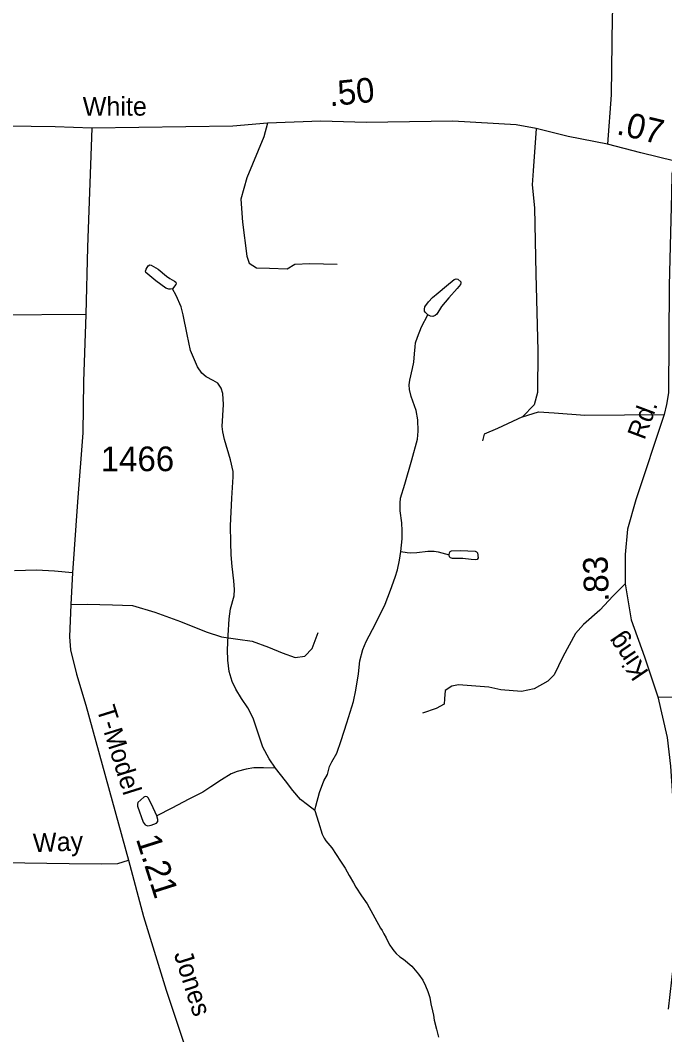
# Model space of a CAD drawing. Extents: x 2126262 to 2293712, y 749403 to 919119.
# Drawn here: x 2257080 to 2260344, y 863765 to 868903 of the extents above; entities that cross this region are included whole.
import ezdxf

# ---------------------------------------------------------------- set-up
doc = ezdxf.new("R2010")
doc.units = 0
for name, color, linetype in [('Exist Hydrographic Misc Water Feature', 7, 'Continuous'), ('Exist Hydrographic Pond Under 1500 Sq Ft', 7, 'Continuous'), ('Exist Road Non-System Type 51', 7, 'Continuous'), ('Exist Road Non-System Type 51 Label', 7, 'Continuous'), ('Exist Road Secondary Mileage Hundredths English Label', 7, 'Continuous'), ('Exist Road Secondary Type 51 Attributed', 7, 'Continuous'), ('Exist Road Secondary Type 51 Label', 7, 'Continuous'), ('Exist Road Secondary Type 51 Number Label', 7, 'Continuous')]:
    doc.layers.add(name, color=color, linetype=linetype)

msp = doc.modelspace()

# ---------------------------------------------------------------- linework, layer by layer
at = {"layer": 'Exist Hydrographic Misc Water Feature'}
for points in [[(2257850.8, 867543.6), (2257840.7, 867541.1), (2257832.2, 867541.1), (2257817.8, 867546.2), (2257766.9, 867583.5), (2257716.9, 867625.1), (2257714.4, 867632.7), (2257717.8, 867642.9), (2257727.1, 867659.8), (2257736.4, 867664.1), (2257743.2, 867663.2), (2257778.8, 867642), (2257820.3, 867606.4), (2257837.3, 867594.5), (2257861, 867581.8), (2257868.7, 867576.7), (2257870.3, 867571.6), (2257867.8, 867564)], [(2257771.9, 864873.5), (2257744.8, 864932.9), (2257728.7, 864965.1), (2257722.8, 864969.4), (2257713.4, 864971.1), (2257706.7, 864968.5), (2257676.1, 864940.5), (2257673.6, 864932), (2257674.4, 864921.9), (2257703.3, 864840.4), (2257712.6, 864827.7), (2257721.1, 864823.5), (2257727, 864822.6), (2257743.1, 864825.2), (2257769.4, 864837), (2257776.2, 864844.7), (2257776.2, 864854)]]:
    msp.add_lwpolyline(points, close=True, dxfattribs=at)
for points in [[(2258372.3, 865115), (2258340.3, 865162.3), (2258308.9, 865220.8), (2258279.3, 865307.4), (2258259.8, 865367.6), (2258231.8, 865420.2), (2258200.4, 865467.7), (2258172.5, 865515.4), (2258153.8, 865554.4), (2258137.7, 865604.5), (2258130.9, 865661.3), (2258130.1, 865714.8), (2258133.5, 865786), (2258137.7, 865871.1), (2258145.3, 865921.1), (2258163.1, 865988.1), (2258165.7, 866020.4), (2258161.4, 866064.5), (2258153.8, 866136.6), (2258148.7, 866195.3), (2258146.2, 866258.1), (2258144.5, 866342.9), (2258151.3, 866481.7), (2258158.9, 866591.1), (2258158.1, 866617.4), (2258144.5, 866676.8), (2258114, 866778.9), (2258105.5, 866818.8), (2258102.1, 866845.1), (2258110, 866957.5), (2258106.6, 867012.7), (2258097.3, 867039.8), (2258080.3, 867064.4), (2258057.4, 867078), (2258021.8, 867096.6), (2257998.9, 867116.1), (2257976.9, 867147.5), (2257943, 867230.2), (2257926, 867311.7), (2257905.7, 867410.9), (2257894.9, 867452), (2257870.3, 867509.7), (2257850.8, 867543.6)], [(2259007.1, 866212.6), (2259014.2, 866276.8), (2259014.2, 866317.5), (2259011.6, 866358.2), (2259004.8, 866418.4), (2259004, 866456.6), (2259006.5, 866482), (2259026.9, 866552.7), (2259062.5, 866677.4), (2259091.3, 866780.8), (2259094.7, 866822.4), (2259093, 866879.2), (2259084.5, 866926.1), (2259059.9, 866998.2), (2259050.6, 867032.2), (2259048.9, 867055.9), (2259052.3, 867080.5), (2259065.9, 867139), (2259073.5, 867172.1), (2259076.9, 867213.3), (2259079.4, 867248.9), (2259081.1, 867269.2), (2259092.1, 867298.1), (2259111.6, 867350.7), (2259144.7, 867410.9)], [(2258571.7, 864900.6), (2258577.7, 864921.8), (2258595.5, 864991.3), (2258617.5, 865050.7), (2258635.3, 865082.1), (2258645.5, 865122.8), (2258657.4, 865146.5), (2258682.8, 865191.5), (2258704.8, 865254.6), (2258734.5, 865343.7), (2258767.6, 865452.2), (2258779.4, 865509.1), (2258793, 865593.4), (2258798.9, 865657.8), (2258814.2, 865715.5), (2258831.1, 865756.2), (2258879.5, 865846.6), (2258928.6, 865944.9), (2258954.9, 866017), (2258978.3, 866082.8), (2258990.2, 866120.1), (2259000.3, 866168.4), (2259007.1, 866212.6)], [(2259007.1, 866212.6), (2259039.3, 866207.5), (2259058, 866205.8), (2259087.7, 866207.5), (2259144.4, 866213.4), (2259175.8, 866214.3), (2259196.2, 866210), (2259251.3, 866195.6)], [(2258372.3, 865115), (2258312.4, 865116.7), (2258262.4, 865115.8), (2258223.4, 865109.1), (2258178.5, 865098), (2258148.8, 865085.3), (2258098.8, 865056.5), (2258045.4, 865020), (2258005, 864994), (2257933.8, 864958.3), (2257847.4, 864911.7), (2257771.9, 864873.5)], [(2258571.7, 864900.6), (2258535, 864928.7), (2258499.4, 864956.7), (2258460.4, 865000.8), (2258424, 865050), (2258372.3, 865115)], [(2258571.7, 864900.6), (2258590.4, 864841.2), (2258609, 864780.1), (2258618.4, 864759.8), (2258626.8, 864746.5), (2258658.2, 864711.8), (2258701.4, 864643.9), (2258726, 864608.4), (2258746.2, 864571.3), (2258768.4, 864533.1), (2258780.3, 864512.7), (2258807.4, 864467.3), (2258837.1, 864427.9), (2258904.7, 864304.6), (2258912.6, 864292.3), (2258920.8, 864276.4), (2258933.2, 864254.8), (2258941.3, 864236.6), (2258951.8, 864218.3), (2258963.5, 864201), (2258971.8, 864189.4), (2258983.7, 864176.7), (2259002, 864159.2), (2259020.1, 864147.4), (2259062.4, 864112), (2259080.7, 864092), (2259096.6, 864072), (2259118.9, 864040.3), (2259133.1, 864012.2), (2259144, 863984.1), (2259153.9, 863952.7), (2259160.1, 863920.4), (2259168.2, 863885.2), (2259172.7, 863862.8), (2259176.8, 863839.1), (2259187.3, 863792.9), (2259197.3, 863751.7)]]:
    msp.add_lwpolyline(points, dxfattribs=at)
at = {"layer": 'Exist Hydrographic Pond Under 1500 Sq Ft'}
for points in [[(2259144.7, 867410.9), (2259132.7, 867422.4), (2259127.6, 867430.1), (2259126.7, 867440.2), (2259129.3, 867451.3), (2259147.9, 867477.6), (2259167.4, 867499.6), (2259197.1, 867522.5), (2259237.8, 867557.3), (2259276.8, 867589.5), (2259287.8, 867593.8), (2259296.3, 867592.1), (2259310.7, 867578.5), (2259311.5, 867572.6), (2259309, 867564.1), (2259292.9, 867544.6), (2259250.5, 867497.9), (2259214, 867453), (2259189.5, 867414.8), (2259181, 867407.2), (2259170, 867402.9), (2259158.1, 867403.8)], [(2259251.3, 866195.6), (2259253.8, 866205.8), (2259258, 866211.7), (2259264, 866215.1), (2259308.9, 866217.6), (2259384.3, 866214.3), (2259391.1, 866210.9), (2259395.4, 866205.8), (2259398.8, 866180.3), (2259393.7, 866171.8), (2259386, 866170.1), (2259364, 866171.8), (2259321.6, 866176.1), (2259269.1, 866176.9), (2259258.9, 866179.5), (2259254.6, 866184.6)]]:
    msp.add_lwpolyline(points, close=True, dxfattribs=at)
at = {"layer": 'Exist Road Non-System Type 51'}
msp.add_line((2257411.9, 867412.7), (2256857.5, 867407.8), dxfattribs=at)
for points in [[(2258331.6, 868381.8), (2258313.5, 868313.4), (2258227, 868105.4), (2258197.8, 867997.2), (2258204.8, 867879.9), (2258226.9, 867707.5), (2258239.5, 867672.6), (2258275.8, 867648.8), (2258342.7, 867647.4), (2258432, 867644.6), (2258471, 867668.4), (2258546.3, 867671.2), (2258684.4, 867668.4)], [(2259692.1, 868355.6), (2259677.4, 868140.2), (2259673.2, 868070.4), (2259684.4, 867953.1), (2259691.2, 867619), (2259701.7, 867228.8), (2259699.6, 867017.3), (2259682.9, 866955.9), (2259622.9, 866894.5)], [(2259622.9, 866894.5), (2259704.5, 866918.9), (2259784, 866914.8), (2259938.4, 866903.6), (2260340, 866906.4)], [(2259622.9, 866894.5), (2259496.7, 866835.2), (2259429.7, 866807.3), (2259421.3, 866772.4)], [(2257345.3, 866103.9), (2257254, 866113), (2257161.9, 866117.2), (2257051.7, 866114.4)], [(2260143.8, 866047.8), (2260081.8, 865987.1), (2260014.8, 865915.9), (2259932.5, 865841.9), (2259892.2, 865796.4), (2259828.1, 865679.1), (2259783.6, 865587.5), (2259751.5, 865555.4), (2259681.8, 865516.4), (2259617.6, 865502.4), (2259513.6, 865512.1), (2259453.7, 865524.7), (2259300.2, 865537.3), (2259265.4, 865530.3), (2259231.9, 865507.9), (2259229.1, 865466.1), (2259226.3, 865438.2), (2259185.9, 865417.2), (2259117.5, 865393.5)], [(2257337, 865943.4), (2257419, 865946.3), (2257547.3, 865942.1), (2257647.7, 865937.9), (2257762.1, 865904.4), (2257891.8, 865858.4), (2258022.2, 865805.6), (2258098.9, 865780.4), (2258182.6, 865767.9), (2258253.7, 865758.1), (2258337.4, 865727.4), (2258407.2, 865699.5), (2258472.4, 865675.7), (2258521.2, 865682.7), (2258558.9, 865720.4), (2258588.2, 865802.7)], [(2260308.2, 865476.6), (2260453, 865475.1), (2260578.5, 865486.3), (2260620.2, 865498.6), (2260638.3, 865521), (2260642.5, 865544.7), (2260638.3, 865581), (2260616, 865681.5), (2260596.5, 865789), (2260609, 865816.5), (2260609, 865910)], [(2255196.3, 864071.4), (2255285.3, 864094.1), (2255483.4, 864156.9), (2255620.8, 864202.3), (2255721.2, 864223.2), (2255885.8, 864253.9), (2255933.2, 864260.9), (2255977.8, 864259.5), (2256035, 864272.1), (2256119.4, 864305), (2256182.2, 864346.9), (2256226.8, 864395.7), (2256292.4, 864489.2), (2256364.9, 864553.5), (2256450.8, 864594.9), (2256559.6, 864620), (2256732.5, 864641), (2256990.5, 864636.8), (2257327.3, 864631.2), (2257491.9, 864629.8), (2257574.2, 864631.2), (2257628.6, 864647.9)]]:
    msp.add_lwpolyline(points, dxfattribs=at)
at = {"layer": 'Exist Road Secondary Type 51 Attributed'}
for points in [[(2260564.5, 872478.5), (2260469.7, 872350.1), (2260439, 872260.7), (2260388.8, 872160.2), (2260363.9, 871731.8), (2260344.5, 871378.3), (2260324.9, 871079.6), (2260305.5, 870723.6), (2260263.7, 870447.2), (2260194.1, 869934.8), (2260138.6, 869494.8), (2260096.7, 869226.8), (2260077.2, 868922.5), (2260071.7, 868525), (2260054.7, 868275.1)], [(2257443.4, 868357.3), (2257256.5, 868362.9), (2257013.8, 868367.1), (2256640, 868378.3), (2256257.2, 868384.6), (2256131.7, 868402.7), (2256015.9, 868433.4), (2255824.8, 868496.2), (2255684.1, 868547.9)], [(2257443.4, 868357.3), (2257419.9, 867753.1), (2257411.9, 867412.7), (2257400.4, 867072.8), (2257397.6, 866813.2), (2257369.7, 866463.4), (2257345.3, 866103.9), (2257337, 865943.4), (2257329.3, 865779.4), (2257334.9, 865713.8), (2257364.2, 865590.9), (2257411.6, 865434.6), (2257628.6, 864647.9), (2257704.5, 864363.9), (2257818.8, 863989.8), (2258093.6, 863164.8), (2258234.5, 862747.4), (2258267.9, 862677.7), (2258340.5, 862540.9), (2258457.6, 862339.8), (2258536.5, 862197.7)], [(2260054.7, 868275.1), (2259855.2, 868314), (2259692.1, 868355.6), (2259591.7, 868374.2), (2259270.9, 868392.3), (2258832.3, 868384.6), (2258602.2, 868391.6), (2258331.6, 868381.8), (2258155.9, 868366.5), (2257443.4, 868357.3)], [(2260395.1, 868189.9), (2260222.9, 868231.1), (2260054.7, 868275.1)], [(2260395.1, 868189.9), (2260379.8, 868125.7), (2260378.4, 868023.8), (2260372.8, 867827), (2260366.5, 867559.6), (2260363.1, 867016), (2260353.4, 866956.4), (2260340, 866906.4), (2260196.8, 866473.4), (2260155, 866325.5), (2260143.8, 866197), (2260143.8, 866047.8), (2260174.5, 865866.3), (2260241.4, 865679.3), (2260308.2, 865476.6), (2260355.6, 865270), (2260372.3, 865124.8), (2260383.5, 864974.1), (2260394.5, 864724.6), (2260414, 864407.2), (2260386.1, 864116.8), (2260361, 863893.5)]]:
    msp.add_lwpolyline(points, dxfattribs=at)

# ---------------------------------------------------------------- texts
at = {"layer": 'Exist Road Non-System Type 51 Label'}
msp.add_text('Way', height=95, rotation=2.4202, dxfattribs=at).set_placement((2257146.6, 864688.4))
at = {"layer": 'Exist Road Secondary Mileage Hundredths English Label'}
for s, rotation, p in [('.50', 5.8559, (2258648.1, 868467.1)), ('.07', 346.5211, (2260095, 868327.2)), ('.83', 91.744, (2260061, 865958.6)), ('1.21', 287.6471, (2257665, 864756.8))]:
    msp.add_text(s, height=125, rotation=rotation, dxfattribs=at).set_placement(p)
at = {"layer": 'Exist Road Secondary Type 51 Label'}
for s, rotation, p in [('White', 0.208, (2257396.8, 868419)), ('Rd.', 69.517, (2260240.7, 866773.7)), ('King', 124.2219, (2260266.2, 865600.7)), ('T-Model', 287.3529, (2257465.8, 865415.9)), ('Jones', 287.6471, (2257856.8, 864173.1))]:
    msp.add_text(s, height=95, rotation=rotation, dxfattribs=at).set_placement(p)
at = {"layer": 'Exist Road Secondary Type 51 Number Label'}
msp.add_text('1466', height=125, dxfattribs=at).set_placement((2257487.6, 866619.1))

doc.saveas('drawing.dxf')
